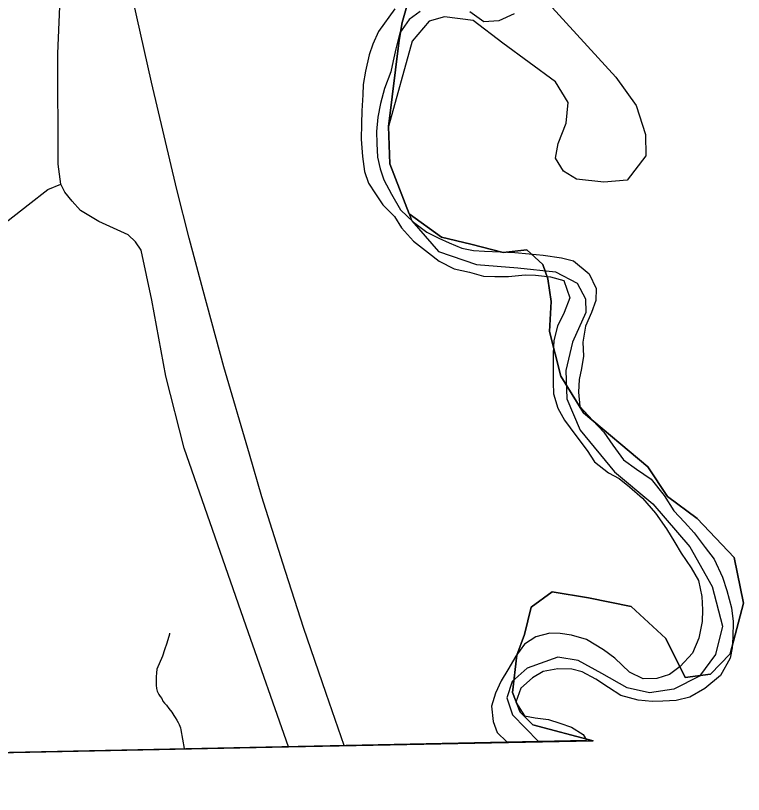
# Model space of a CAD drawing. Extents: x 2010165 to 2382125, y 1060529 to 1407316.
# Drawn here: x 2222969 to 2226477, y 1195199 to 1198951 of the extents above; entities that cross this region are included whole.
import ezdxf

# ---------------------------------------------------------------- set-up
doc = ezdxf.new("R2010")
doc.units = 0
for name, color, linetype in [('GM_X_Adjacent_County', 7, 'Continuous'), ('GM_X_City_Street', 7, 'Continuous'), ('GM_X_Corporation', 7, 'Continuous'), ('GM_X_County', 7, 'Continuous'), ('GM_X_Major_River', 7, 'Continuous'), ('GM_X_Minor_River', 7, 'Continuous'), ('GM_X_Rail_Line', 7, 'Continuous')]:
    doc.layers.add(name, color=color, linetype=linetype)

msp = doc.modelspace()

# ---------------------------------------------------------------- linework, layer by layer
at = {"layer": 'GM_X_Adjacent_County'}
msp.add_lwpolyline([(2218436, 1195308), (2224284, 1195428.9), (2225752.4, 1195457.9), (2225462.4, 1195534.2), (2225401.5, 1195595.2), (2225364.4, 1195690.5), (2225385.6, 1195870.7), (2225422.7, 1195968.7), (2225454.5, 1196101.2), (2225555.1, 1196175.4), (2225730, 1196146.2), (2225936.7, 1196103.9), (2226103.6, 1195950.2), (2226196.3, 1195762.1), (2226318.2, 1195778), (2226413.6, 1195876), (2226477.1, 1196119.8), (2226432.1, 1196339.7), (2226254.6, 1196527.8), (2226111.5, 1196633.7), (2226016.1, 1196776.8), (2225706.3, 1197037.8), (2225597.5, 1197214), (2225541.9, 1197428.6), (2225549.8, 1197574.3), (2225533.9, 1197682.9), (2225510.1, 1197751.8), (2225433.3, 1197823.4), (2225319.3, 1197810.1), (2225163, 1197849.8), (2225022.6, 1197884.3), (2224866.2, 1197995.8), (2224773.6, 1198237.6), (2224766.2, 1198416.3), (2224818.6, 1198832.8), (2224831.8, 1198917.6), (2224868.9, 1199050.1)], dxfattribs=at)
at = {"layer": 'GM_X_City_Street'}
for points in [[(2224284, 1195428.9), (2224079.7, 1196009.1), (2223781.1, 1196866.4), (2223693.3, 1197214.3), (2223626.5, 1197579.7), (2223574.1, 1197821.8), (2223546.7, 1197861), (2223511.4, 1197894.2), (2223370.5, 1197958.8), (2223282.4, 1198011.6), (2223241.4, 1198056.7), (2223206.1, 1198099.7), (2223186.5, 1198138.9), (2223174.8, 1198234.8), (2223172.9, 1198769.1), (2223192.4, 1199223.1)], [(2218819.8, 1197131.1), (2219725.7, 1197182.9), (2220183.7, 1197217.8), (2220473.7, 1197248.4), (2220703.6, 1197278.9), (2220947.6, 1197327.5), (2221071.5, 1197353.8), (2221125.5, 1197378), (2221299.4, 1197482.6), (2221555.2, 1197659.5), (2221707.1, 1197760.1), (2221785.1, 1197788.3), (2221965, 1197804.7), (2222458.5, 1197870.7), (2222644.4, 1197864.9), (2222756, 1197882.5), (2222836.2, 1197907.9), (2222934.1, 1197964.7), (2223030, 1198039), (2223123.9, 1198113.4), (2223186.5, 1198138.9)]]:
    msp.add_lwpolyline(points, dxfattribs=at)
at = {"layer": 'GM_X_Corporation'}
msp.add_lwpolyline([(2225538.1, 1199009.1), (2225861.9, 1198655.1), (2225959.7, 1198518.3), (2226005.3, 1198377.7), (2226007, 1198275.2), (2225916.4, 1198159), (2225804.1, 1198149.2), (2225671.8, 1198163.5), (2225609.7, 1198201.8), (2225571.8, 1198264.1), (2225584.1, 1198334.3), (2225622.5, 1198432.7), (2225632.8, 1198533), (2225571, 1198631.6), (2225316.9, 1198818.8), (2225174.9, 1198927.5), (2225036.6, 1198945.9), (2224962.3, 1198924), (2224879.8, 1198827.8), (2224766.2, 1198416.3), (2224773.6, 1198237.6), (2224879, 1197962.3), (2225006.8, 1197815.4), (2225191.1, 1197752.8), (2225389.6, 1197736.3), (2225572, 1197715.9), (2225676.1, 1197661.5), (2225716, 1197587.1), (2225717.8, 1197520.8), (2225653.2, 1197378.4), (2225620.6, 1197241.9), (2225626.2, 1197105.3), (2225689.9, 1196954.6), (2225855.7, 1196753.4), (2226039.7, 1196598.4), (2226219.5, 1196391.2), (2226327.1, 1196200.3), (2226376.7, 1196009.4), (2226342.1, 1195872.9), (2226265.6, 1195768.7), (2226141, 1195706.7), (2226024.7, 1195688.8), (2225916.5, 1195713.1), (2225794.4, 1195781.7), (2225680.3, 1195844.1), (2225582, 1195860.4), (2225435.5, 1195806.5), (2225363.1, 1195742.4), (2225336.7, 1195664.1), (2225364.5, 1195581.7), (2225489.9, 1195453.9), (2213202.5, 1195199)], dxfattribs=at)
at = {"layer": 'GM_X_County'}
msp.add_lwpolyline([(2224868.9, 1199050.1), (2224831.8, 1198917.6), (2224818.6, 1198832.8), (2224766.2, 1198416.3), (2224773.6, 1198237.6), (2224866.2, 1197995.8), (2225022.6, 1197884.3), (2225163, 1197849.8), (2225319.3, 1197810.1), (2225433.3, 1197823.4), (2225510.1, 1197751.8), (2225533.9, 1197682.9), (2225549.8, 1197574.3), (2225541.9, 1197428.6), (2225597.5, 1197214), (2225706.3, 1197037.8), (2226016.1, 1196776.8), (2226111.5, 1196633.7), (2226254.6, 1196527.8), (2226432.1, 1196339.7), (2226477.1, 1196119.8), (2226413.6, 1195876), (2226318.2, 1195778), (2226196.3, 1195762.1), (2226103.6, 1195950.2), (2225936.7, 1196103.9), (2225730, 1196146.2), (2225555.1, 1196175.4), (2225454.5, 1196101.2), (2225422.7, 1195968.7), (2225385.6, 1195870.7), (2225364.4, 1195690.5), (2225401.5, 1195595.2), (2225462.4, 1195534.2), (2225752.4, 1195457.9), (2224284, 1195428.9), (2218436, 1195308)], dxfattribs=at)
at = {"layer": 'GM_X_Major_River'}
msp.add_line((2225336.7, 1195453.1), (2225720.6, 1195461), dxfattribs=at)
for points in [[(2224797.4, 1198983.6), (2224718.2, 1198874.5), (2224690.7, 1198814.1), (2224673.2, 1198761.7), (2224655.8, 1198683.3), (2224644.4, 1198619), (2224642.8, 1198568.8), (2224637.5, 1198492.6), (2224636, 1198430.4), (2224634.7, 1198356.1), (2224641.4, 1198271.9), (2224650, 1198199.8), (2224670.5, 1198143.8), (2224703, 1198091.9), (2224739.5, 1198040.1), (2224796, 1197982.5), (2224828.5, 1197928.6), (2224887.1, 1197865), (2224959.7, 1197807.5), (2225010, 1197767.9), (2225082.4, 1197730.5), (2225156.6, 1197715.1), (2225224.8, 1197695.7), (2225278.9, 1197694.2), (2225344.9, 1197694.9), (2225424.9, 1197701.6), (2225475, 1197700.1), (2225547.1, 1197692.8), (2225611.3, 1197675.3), (2225640, 1197591.4), (2225612.6, 1197520.9), (2225581.2, 1197454.4), (2225563.7, 1197386), (2225560.3, 1197323.8), (2225560.8, 1197261.6), (2225559.5, 1197183.3), (2225562, 1197129.2), (2225582.6, 1197059.2), (2225615.1, 1197001.3), (2225669.8, 1196927.6), (2225724.5, 1196855.9), (2225758.9, 1196802.1), (2225827.5, 1196748.6), (2225877.7, 1196720.9), (2225928.1, 1196681.3), (2225990.6, 1196625.7), (2226053.3, 1196554.1), (2226106, 1196478.4), (2226146.6, 1196412.6), (2226177.1, 1196360.7), (2226225.7, 1196290.9), (2226260.3, 1196229.1), (2226276.9, 1196153), (2226279.5, 1196088.8), (2226278, 1196032.6), (2226262.7, 1195952.3), (2226231.3, 1195879.8), (2226171.8, 1195815), (2226120.1, 1195776.4), (2226060.2, 1195757.7), (2225994.2, 1195755.1), (2225927.8, 1195788.6), (2225857.2, 1195856.1), (2225802.8, 1195895.7), (2225720.3, 1195945.1), (2225648.1, 1195966.5), (2225594, 1195974), (2225543.9, 1195975.5), (2225476, 1195958.8), (2225422.3, 1195922.2), (2225380.8, 1195865.6), (2225341.3, 1195799), (2225309.7, 1195746.6), (2225282.2, 1195686.1), (2225262.8, 1195623.7), (2225271.4, 1195549.6), (2225289.9, 1195497.6), (2225336.7, 1195453.1)], [(2224919.6, 1198970.7), (2224865.9, 1198932.1), (2224820.4, 1198867.4), (2224801, 1198791), (2224789.5, 1198732.7), (2224778, 1198680.5), (2224746.6, 1198599.9), (2224727.2, 1198527.5), (2224715.8, 1198461.2), (2224708.4, 1198392.9), (2224710.9, 1198334.8), (2224713.5, 1198268.6), (2224726, 1198212.6), (2224744.4, 1198160.6), (2224781.1, 1198090.7), (2224823.8, 1198014.9), (2224886.3, 1197955.3), (2224950.8, 1197907.8), (2225009.1, 1197878.2), (2225059.3, 1197856.6), (2225119.6, 1197831.1), (2225175.7, 1197819.6), (2225229.8, 1197816.1), (2225303.9, 1197812.8), (2225375.9, 1197809.5), (2225444, 1197804.1)], [(2225372, 1198959), (2225298.2, 1198926.2), (2225226.2, 1198921.5), (2225157.7, 1198969)], [(2225444, 1197804.1), (2225512.2, 1197796.8), (2225600.3, 1197783.6), (2225658.5, 1197770.1), (2225733.1, 1197706.6), (2225767.7, 1197636.7), (2225766.2, 1197578.5), (2225744.7, 1197520.1), (2225715.3, 1197455.6), (2225703.9, 1197377.3), (2225706.5, 1197311.1), (2225697, 1197250.8), (2225685.5, 1197198.6), (2225682, 1197136.4), (2225688.6, 1197068.2), (2225749.2, 1197002.6), (2225803.7, 1196944.9), (2225848.3, 1196881.2), (2225899, 1196811.4), (2225961.4, 1196765.9), (2226031.9, 1196718.4), (2226094.6, 1196638.8), (2226141.3, 1196565), (2226193.8, 1196511.3), (2226240.3, 1196459.6), (2226292.9, 1196387.9), (2226335.4, 1196332.1), (2226376.2, 1196246.2), (2226396.8, 1196182.2), (2226419.5, 1196098.2), (2226428.1, 1196032.1), (2226426.8, 1195955.8), (2226423.2, 1195905.6), (2226413.6, 1195855.4), (2226366.3, 1195772.7), (2226290.8, 1195709.8), (2226219.1, 1195667), (2226153.2, 1195652.3), (2226089.2, 1195647.7), (2226037.1, 1195647.2), (2225969, 1195652.6), (2225886.8, 1195675.8), (2225826.4, 1195713.4), (2225766, 1195754.9), (2225699.6, 1195790.4), (2225649.5, 1195802), (2225583.4, 1195803.3), (2225511.5, 1195790.6), (2225459.7, 1195760), (2225404.1, 1195711.3), (2225380.7, 1195642.9), (2225421.3, 1195577.1), (2225473.4, 1195567.6), (2225537.5, 1195560.1), (2225591.7, 1195542.6), (2225647.9, 1195523.1), (2225704.3, 1195487.5), (2225720.6, 1195461)]]:
    msp.add_lwpolyline(points, dxfattribs=at)
at = {"layer": 'GM_X_Minor_River'}
msp.add_lwpolyline([(2223711.3, 1195976.6), (2223711.4, 1195970.6), (2223697.9, 1195928.2), (2223686.3, 1195896), (2223676.7, 1195865.7), (2223649.4, 1195803.1), (2223647.7, 1195785), (2223645.9, 1195764.9), (2223646.2, 1195742.9), (2223646.4, 1195724.8), (2223648.7, 1195708.8), (2223650.8, 1195696.7), (2223659, 1195680.8), (2223665.2, 1195670.8), (2223673.3, 1195660.9), (2223679.5, 1195648.9), (2223687.6, 1195639), (2223695.8, 1195629), (2223708, 1195613.1), (2223722.3, 1195595.2), (2223732.5, 1195579.3), (2223738.6, 1195569.3), (2223746.8, 1195557.4), (2223753, 1195545.4), (2223757.1, 1195535.4), (2223763.3, 1195519.4), (2223765.5, 1195509.4), (2223781.3, 1195420.9)], dxfattribs=at)
at = {"layer": 'GM_X_Rail_Line'}
msp.add_lwpolyline([(2224553.3, 1195434.3), (2224465.3, 1195685.2), (2224356.9, 1196003.8), (2224257.2, 1196313), (2224156.6, 1196633.1), (2224096.6, 1196837.8), (2223972.8, 1197258.3), (2223872.6, 1197626.9), (2223806.5, 1197878.4), (2223746.1, 1198113.3), (2223624.3, 1198630.6), (2223554.1, 1198945), (2223472.5, 1199312.1), (2222967.6, 1201570.3), (2222786.9, 1202378.8), (2222625.3, 1203100)], dxfattribs=at)

doc.saveas('drawing.dxf')
